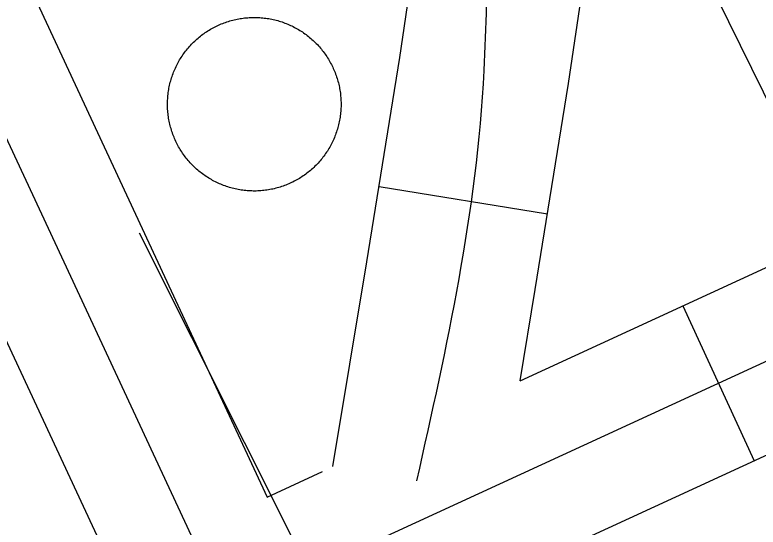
# Model space of a CAD drawing. Extents: x 3651524 to 3689615, y 505651 to 531377.
# Drawn here: x 3679103.4 to 3679234.1, y 515678.8 to 515768.8 of the extents above; entities that cross this region are included whole.
import ezdxf

# ---------------------------------------------------------------- set-up
doc = ezdxf.new("R2010")
doc.units = 0
for name, color, linetype in [('V-DOMW-TANK', 7, 'Continuous'), ('V-RAIL-TRAK', 7, 'Continuous'), ('V-ROAD-CNTR', 7, 'Continuous'), ('V-UTIL-LINE', 7, 'Continuous')]:
    doc.layers.add(name, color=color, linetype=linetype)

msp = doc.modelspace()

# ---------------------------------------------------------------- linework, layer by layer
at = {"layer": 'V-DOMW-TANK'}
for points in [[(3679131.211, 515758.513), (3679131.307, 515758.763), (3679131.408, 515759.009), (3679131.514, 515759.254), (3679131.623, 515759.496), (3679131.735, 515759.738), (3679131.85, 515759.977), (3679131.975, 515760.215), (3679132.1, 515760.448), (3679132.229, 515760.682), (3679132.364, 515760.911), (3679132.501, 515761.143), (3679132.643, 515761.366), (3679132.788, 515761.587), (3679132.938, 515761.808), (3679133.091, 515762.027), (3679133.249, 515762.243), (3679133.409, 515762.456), (3679133.575, 515762.664), (3679133.742, 515762.869), (3679133.915, 515763.074), (3679134.087, 515763.275), (3679134.269, 515763.471), (3679134.451, 515763.666), (3679134.635, 515763.854), (3679134.824, 515764.045), (3679135.016, 515764.229), (3679135.211, 515764.411), (3679135.41, 515764.587), (3679135.612, 515764.762), (3679135.819, 515764.934), (3679136.024, 515765.099), (3679136.237, 515765.263), (3679136.448, 515765.423), (3679136.663, 515765.579), (3679136.882, 515765.732), (3679137.103, 515765.88), (3679137.326, 515766.025), (3679137.552, 515766.164), (3679137.781, 515766.302), (3679138.013, 515766.435), (3679138.246, 515766.562), (3679138.482, 515766.687), (3679138.719, 515766.81), (3679138.959, 515766.922), (3679139.2, 515767.035), (3679139.444, 515767.143), (3679139.69, 515767.246), (3679139.936, 515767.346), (3679140.185, 515767.44), (3679140.435, 515767.53), (3679140.687, 515767.616), (3679140.941, 515767.698), (3679141.197, 515767.776), (3679141.455, 515767.848), (3679141.709, 515767.915), (3679141.969, 515767.979), (3679142.227, 515768.038), (3679142.489, 515768.094), (3679142.752, 515768.145), (3679143.014, 515768.19), (3679143.276, 515768.231), (3679143.542, 515768.268), (3679143.804, 515768.301), (3679144.071, 515768.325), (3679144.335, 515768.348), (3679144.601, 515768.366), (3679144.867, 515768.378), (3679145.133, 515768.387), (3679145.4, 515768.393), (3679145.666, 515768.391), (3679145.932, 515768.387), (3679146.198, 515768.376), (3679146.465, 515768.362), (3679146.733, 515768.341), (3679146.995, 515768.317), (3679147.259, 515768.288), (3679147.523, 515768.255), (3679147.788, 515768.219), (3679148.052, 515768.176), (3679148.314, 515768.128), (3679148.574, 515768.077), (3679148.834, 515768.022), (3679149.094, 515767.961), (3679149.352, 515767.895), (3679149.61, 515767.825), (3679149.866, 515767.752), (3679150.12, 515767.674), (3679150.372, 515767.59), (3679150.624, 515767.502), (3679150.874, 515767.412), (3679151.124, 515767.313), (3679151.37, 515767.215), (3679151.615, 515767.109), (3679151.857, 515767), (3679152.101, 515766.887), (3679152.336, 515766.771), (3679152.578, 515766.648), (3679152.809, 515766.523), (3679153.043, 515766.394), (3679153.272, 515766.259)], [(3679153.272, 515766.259), (3679153.5, 515766.123), (3679153.727, 515765.98), (3679153.95, 515765.835), (3679154.169, 515765.685), (3679154.388, 515765.532), (3679154.603, 515765.374), (3679154.814, 515765.212), (3679155.025, 515765.046), (3679155.232, 515764.88), (3679155.435, 515764.708), (3679155.636, 515764.532), (3679155.832, 515764.354), (3679156.027, 515764.172), (3679156.219, 515763.987), (3679156.406, 515763.797), (3679156.59, 515763.604), (3679156.772, 515763.41), (3679156.95, 515763.211), (3679157.125, 515763.011), (3679157.294, 515762.806), (3679157.462, 515762.599), (3679157.624, 515762.388), (3679157.784, 515762.175), (3679157.942, 515761.958), (3679158.095, 515761.741), (3679158.241, 515761.52), (3679158.386, 515761.294), (3679158.527, 515761.069), (3679158.663, 515760.84), (3679158.796, 515760.608), (3679158.925, 515760.377), (3679159.05, 515760.141), (3679159.168, 515759.902), (3679159.285, 515759.662), (3679159.398, 515759.42), (3679159.504, 515759.177), (3679159.609, 515758.933), (3679159.707, 515758.685), (3679159.803, 515758.435), (3679159.893, 515758.185), (3679159.979, 515757.934), (3679160.063, 515757.68), (3679160.137, 515757.426), (3679160.209, 515757.168), (3679160.278, 515756.912), (3679160.342, 515756.651), (3679160.401, 515756.393), (3679160.457, 515756.133), (3679160.506, 515755.871), (3679160.553, 515755.607), (3679160.594, 515755.345), (3679160.631, 515755.081), (3679160.661, 515754.816), (3679160.686, 515754.55), (3679160.711, 515754.286), (3679160.729, 515754.02), (3679160.743, 515753.754), (3679160.752, 515753.487), (3679160.756, 515753.221), (3679160.754, 515752.955), (3679160.749, 515752.689), (3679160.739, 515752.422), (3679160.725, 515752.156), (3679160.704, 515751.892), (3679160.682, 515751.626), (3679160.653, 515751.359), (3679160.62, 515751.097), (3679160.582, 515750.833), (3679160.541, 515750.571), (3679160.493, 515750.309), (3679160.44, 515750.047), (3679160.385, 515749.787), (3679160.323, 515749.526), (3679160.26, 515749.268), (3679160.19, 515749.01), (3679160.115, 515748.756), (3679160.037, 515748.5), (3679159.955, 515748.249), (3679159.867, 515747.997), (3679159.775, 515747.747), (3679159.678, 515747.497), (3679159.578, 515747.251), (3679159.474, 515747.005), (3679159.365, 515746.764), (3679159.252, 515746.522), (3679159.134, 515746.282), (3679159.013, 515746.047), (3679158.888, 515745.811), (3679158.757, 515745.578), (3679158.624, 515745.349), (3679158.486, 515745.121), (3679158.343, 515744.894), (3679158.198, 515744.673), (3679158.048, 515744.452), (3679157.895, 515744.234), (3679157.739, 515744.019), (3679157.577, 515743.806), (3679157.413, 515743.598), (3679157.245, 515743.391), (3679157.073, 515743.186)], [(3679142.674, 515738.131), (3679142.412, 515738.183), (3679142.152, 515738.238), (3679141.894, 515738.297), (3679141.635, 515738.365), (3679141.377, 515738.435), (3679141.121, 515738.506), (3679140.867, 515738.586), (3679140.614, 515738.67), (3679140.362, 515738.758), (3679140.11, 515738.85), (3679139.864, 515738.944), (3679139.616, 515739.047), (3679139.372, 515739.151), (3679139.129, 515739.26), (3679138.887, 515739.375), (3679138.652, 515739.493), (3679138.41, 515739.61), (3679138.176, 515739.737), (3679137.945, 515739.868), (3679137.714, 515740.001), (3679137.486, 515740.138), (3679137.261, 515740.28), (3679137.038, 515740.427), (3679136.817, 515740.577), (3679136.599, 515740.73), (3679136.382, 515740.886), (3679136.171, 515741.048), (3679135.963, 515741.212), (3679135.756, 515741.38), (3679135.553, 515741.552), (3679135.352, 515741.73), (3679135.154, 515741.906), (3679134.959, 515742.088), (3679134.769, 515742.275), (3679134.58, 515742.463), (3679134.396, 515742.655), (3679134.216, 515742.85), (3679134.037, 515743.049), (3679133.863, 515743.247), (3679133.693, 515743.454), (3679133.525, 515743.661), (3679133.362, 515743.872), (3679133.202, 515744.083), (3679133.046, 515744.302), (3679132.897, 515744.519), (3679132.747, 515744.742), (3679132.602, 515744.966), (3679132.46, 515745.191), (3679132.323, 515745.42), (3679132.192, 515745.652), (3679132.063, 515745.885), (3679131.938, 515746.121), (3679131.817, 515746.358), (3679131.701, 515746.598), (3679131.59, 515746.84), (3679131.481, 515747.083), (3679131.379, 515747.329), (3679131.279, 515747.575), (3679131.185, 515747.825), (3679131.094, 515748.074), (3679131.008, 515748.326), (3679130.929, 515748.58), (3679130.849, 515748.836), (3679130.779, 515749.092), (3679130.707, 515749.348), (3679130.644, 515749.608), (3679130.584, 515749.866), (3679130.531, 515750.129), (3679130.478, 515750.391), (3679130.435, 515750.653), (3679130.394, 515750.915), (3679130.357, 515751.179), (3679130.326, 515751.443), (3679130.298, 515751.71), (3679130.275, 515751.974), (3679130.259, 515752.24), (3679130.245, 515752.506), (3679130.236, 515752.773), (3679130.232, 515753.039), (3679130.232, 515753.305), (3679130.238, 515753.571), (3679130.249, 515753.838), (3679130.263, 515754.106), (3679130.281, 515754.37), (3679130.306, 515754.634), (3679130.335, 515754.898), (3679130.367, 515755.163), (3679130.406, 515755.427), (3679130.447, 515755.691), (3679130.494, 515755.951), (3679130.546, 515756.213), (3679130.603, 515756.473), (3679130.662, 515756.733), (3679130.728, 515756.991), (3679130.797, 515757.249), (3679130.871, 515757.505), (3679130.951, 515757.759), (3679131.033, 515758.009), (3679131.121, 515758.263), (3679131.211, 515758.513)], [(3679157.073, 515743.186), (3679156.897, 515742.985), (3679156.719, 515742.789), (3679156.537, 515742.592), (3679156.352, 515742.404), (3679156.162, 515742.215), (3679155.971, 515742.031), (3679155.775, 515741.851), (3679155.576, 515741.672), (3679155.376, 515741.498), (3679155.173, 515741.326), (3679154.964, 515741.16), (3679154.755, 515740.997), (3679154.54, 515740.837), (3679154.325, 515740.681), (3679154.106, 515740.53), (3679153.885, 515740.38), (3679153.661, 515740.239), (3679153.434, 515740.095), (3679153.207, 515739.958), (3679152.975, 515739.827), (3679152.742, 515739.698), (3679152.506, 515739.573), (3679152.269, 515739.452), (3679152.029, 515739.338), (3679151.787, 515739.225), (3679151.544, 515739.117), (3679151.298, 515739.016), (3679151.05, 515738.916), (3679150.802, 515738.82), (3679150.55, 515738.729), (3679150.299, 515738.643), (3679150.045, 515738.561), (3679149.791, 515738.486), (3679149.537, 515738.412), (3679149.277, 515738.344), (3679149.019, 515738.281), (3679148.758, 515738.222), (3679148.498, 515738.166), (3679148.236, 515738.117), (3679147.974, 515738.07), (3679147.71, 515738.029), (3679147.446, 515737.994), (3679147.181, 515737.961), (3679146.917, 515737.935), (3679146.651, 515737.91), (3679146.387, 515737.894), (3679146.121, 515737.884), (3679145.854, 515737.871), (3679145.588, 515737.869), (3679145.322, 515737.869), (3679145.056, 515737.875), (3679144.789, 515737.884), (3679144.523, 515737.9), (3679144.255, 515737.918), (3679143.993, 515737.943), (3679143.726, 515737.97), (3679143.462, 515738.004), (3679143.198, 515738.041), (3679142.936, 515738.084), (3679142.674, 515738.131)]]:
    msp.add_lwpolyline(points, dxfattribs=at)
at = {"layer": 'V-RAIL-TRAK'}
msp.add_lwpolyline([(3679282.657, 515412.497), (3679216.596, 515545.486), (3679162.224, 515656.857), (3679125.297, 515730.445)], dxfattribs=at)
at = {"layer": 'V-ROAD-CNTR'}
for p, q in [((3679167.438, 515738.65), (3679197.055, 515733.873)), ((3679220.876, 515717.699), (3679233.416, 515690.446))]:
    msp.add_line(p, q, dxfattribs=at)
for points in [[(3678910.631, 516158.06), (3679286.154, 515351.162)], [(3678966.755, 516073.015), (3679147.773, 515684.058)], [(3678939.133, 516061.268), (3679120.52, 515671.517)], [(3679159.294, 515689.401), (3679165.303, 515725.415), (3679171.101, 515761.361), (3679174.345, 515783.259), (3679177.767, 515806.81), (3679182.367, 515819.286), (3679196.367, 515834.364), (3679217.208, 515850.073), (3679222.721, 515856.134), (3679223.287, 515857.288), (3679223.653, 515859.224), (3679223.539, 515869.786), (3679221.328, 515887.943), (3679217.258, 515906.104), (3679208.395, 515935.45), (3679200.162, 515966.103), (3679196.773, 515983.833), (3679188.068, 516038.317)], [(3679192.23, 515704.517), (3679194.907, 515720.557), (3679200.749, 515756.775), (3679204.027, 515778.905), (3679207.003, 515799.384), (3679208.437, 515803.274), (3679216.545, 515812.006), (3679237.509, 515827.807), (3679247.78, 515839.1), (3679252.01, 515847.726), (3679253.682, 515856.576), (3679253.518, 515871.766), (3679249.152, 515907.634)], [(3679192.23, 515704.517), (3679317.212, 515762.032)], [(3678727.514, 515474.146), (3679335.001, 515753.706)], [(3679160.43, 515656.859), (3679329.916, 515734.855)], [(3679147.773, 515684.058), (3679157.509, 515688.539)]]:
    msp.add_lwpolyline(points, dxfattribs=at)
msp.add_spline([(3679174.089, 515686.932), (3679185.925, 515759.068), (3679192.385, 515803.097), (3679238.667, 515857.9), (3679231.774, 515909.918), (3679214.792, 515969.461), (3679208.824, 516003.481)], degree=3, dxfattribs=at)
at = {"layer": 'V-UTIL-LINE'}
msp.add_lwpolyline([(3679169.56, 515888.092), (3679241.142, 515742.799), (3679268.345, 515685.361)], dxfattribs=at)

doc.saveas('drawing.dxf')
